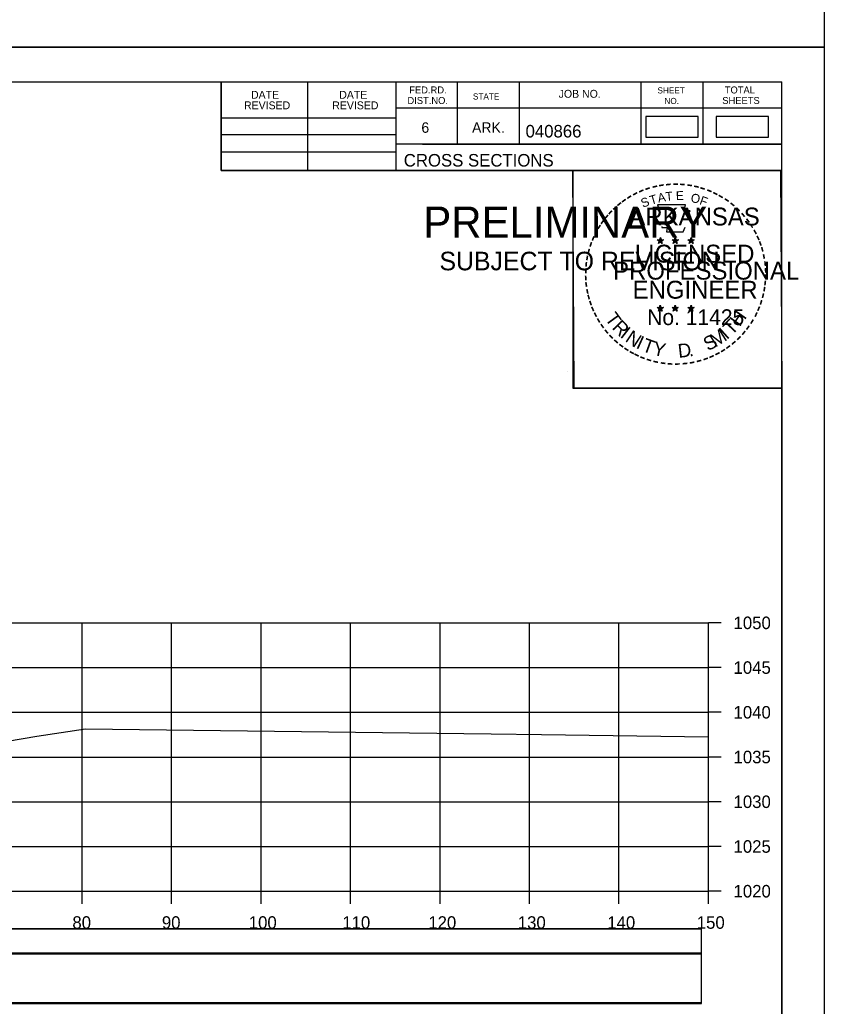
# Model space of a CAD drawing. Extents: x 1370565 to 1374448, y 301010 to 304637.
# Drawn here: x 1373441.8 to 1373531.7, y 301617.8 to 301728.1 of the extents above; entities that cross this region are included whole.
import ezdxf

# ---------------------------------------------------------------- set-up
doc = ezdxf.new("R2010")
doc.units = 0
for name, color, linetype in [('Default', 7, 'Continuous'), ('R_Axis', 7, 'Continuous'), ('R_Axis Annot', 7, 'Continuous'), ('R_Border', 7, 'Continuous'), ('R_Border PE', 7, 'Continuous'), ('R_Border Prem', 7, 'Continuous'), ('R_Drive', 7, 'Continuous'), ('R_Exist Surface', 7, 'Continuous'), ('R_Grid', 7, 'Continuous'), ('R_No Plot', 7, 'Continuous')]:
    doc.layers.add(name, color=color, linetype=linetype)

msp = doc.modelspace()

# ---------------------------------------------------------------- linework, layer by layer
at = {"layer": 'Default'}
for points in [[(1373511.81, 301714.94), (1373517.64, 301714.94), (1373517.64, 301717.25), (1373511.81, 301717.25)], [(1373219.61, 301623.68), (1373518.02, 301623.68), (1373518.02, 301626.38), (1373219.61, 301626.38)], [(1373219.61, 301618.1), (1373518.02, 301618.1), (1373518.02, 301623.62), (1373219.61, 301623.62)]]:
    msp.add_lwpolyline(points, close=True, dxfattribs=at)
at = {"layer": 'R_Axis'}
for p, q in [((1373518.81, 301630.64), (1373518.81, 301660.64)), ((1373520.21, 301660.64), (1373518.81, 301660.64)), ((1373520.21, 301655.64), (1373518.81, 301655.64)), ((1373520.21, 301650.64), (1373518.81, 301650.64)), ((1373520.21, 301645.64), (1373518.81, 301645.64)), ((1373520.21, 301640.64), (1373518.81, 301640.64)), ((1373520.21, 301635.64), (1373518.81, 301635.64)), ((1373218.81, 301630.64), (1373518.81, 301630.64)), ((1373448.81, 301629.24), (1373448.81, 301630.64)), ((1373458.81, 301629.24), (1373458.81, 301630.64)), ((1373468.81, 301629.24), (1373468.81, 301630.64)), ((1373478.81, 301629.24), (1373478.81, 301630.64)), ((1373488.81, 301629.24), (1373488.81, 301630.64)), ((1373498.81, 301629.24), (1373498.81, 301630.64)), ((1373508.81, 301629.24), (1373508.81, 301630.64)), ((1373518.81, 301629.24), (1373518.81, 301630.64)), ((1373520.21, 301630.64), (1373518.81, 301630.64))]:
    msp.add_line(p, q, dxfattribs=at)
at = {"layer": 'R_Border'}
for p, q in [((1373210.81, 301721.1), (1373526.99, 301721.1)), ((1373464.35, 301711.22), (1373464.35, 301721.1)), ((1373474.03, 301711.22), (1373474.03, 301721.1)), ((1373483.89, 301721.1), (1373483.89, 301711.22)), ((1373490.73, 301721.1), (1373490.73, 301714.16)), ((1373497.67, 301721.1), (1373497.67, 301714.16)), ((1373511.25, 301721.1), (1373511.25, 301714.16)), ((1373518.19, 301721.1), (1373518.19, 301714.16)), ((1373526.99, 301515.64), (1373526.99, 301721.1)), ((1373526.99, 301718.16), (1373483.89, 301718.16)), ((1373526.99, 301718.18), (1373526.99, 301718.18)), ((1373464.35, 301717.08), (1373483.89, 301717.08)), ((1373464.35, 301715.22), (1373483.89, 301715.22)), ((1373526.99, 301714.16), (1373483.89, 301714.16)), ((1373486.85, 301714.16), (1373526.99, 301714.16)), ((1373464.35, 301713.28), (1373483.89, 301713.28)), ((1373526.99, 301711.22), (1373464.35, 301711.22))]:
    msp.add_line(p, q, dxfattribs=at)
at = {"layer": 'R_Border PE'}
for p, q in [((1373513.43, 301703.73), (1373513.39, 301703.47)), ((1373513.43, 301703.36), (1373513.43, 301703.73)), ((1373513.43, 301703.73), (1373513.48, 301703.48)), ((1373515.1, 301703.73), (1373515.06, 301703.47)), ((1373515.1, 301703.36), (1373515.1, 301703.73)), ((1373515.1, 301703.73), (1373515.15, 301703.48)), ((1373516.86, 301703.71), (1373516.82, 301703.46)), ((1373516.86, 301703.35), (1373516.86, 301703.71)), ((1373516.86, 301703.71), (1373516.91, 301703.46)), ((1373513.08, 301703.47), (1373513.43, 301703.36)), ((1373513.08, 301703.47), (1373513.33, 301703.43)), ((1373513.08, 301703.47), (1373513.32, 301703.35)), ((1373513.21, 301703.06), (1373513.43, 301703.36)), ((1373513.21, 301703.06), (1373513.34, 301703.31)), ((1373513.21, 301703.06), (1373513.43, 301703.28)), ((1373513.78, 301703.47), (1373513.43, 301703.36)), ((1373513.64, 301703.06), (1373513.43, 301703.36)), ((1373513.64, 301703.06), (1373513.43, 301703.28)), ((1373513.78, 301703.47), (1373513.49, 301703.42)), ((1373513.64, 301703.06), (1373513.5, 301703.35)), ((1373513.78, 301703.47), (1373513.57, 301703.37)), ((1373514.75, 301703.47), (1373515.1, 301703.36)), ((1373514.75, 301703.47), (1373515, 301703.43)), ((1373514.75, 301703.47), (1373514.99, 301703.35)), ((1373514.88, 301703.06), (1373515.1, 301703.36)), ((1373514.88, 301703.06), (1373515.01, 301703.31)), ((1373514.88, 301703.06), (1373515.1, 301703.28)), ((1373515.45, 301703.47), (1373515.1, 301703.36)), ((1373515.31, 301703.06), (1373515.1, 301703.36)), ((1373515.31, 301703.06), (1373515.1, 301703.28)), ((1373515.45, 301703.47), (1373515.16, 301703.42)), ((1373515.31, 301703.06), (1373515.17, 301703.35)), ((1373515.45, 301703.47), (1373515.24, 301703.37)), ((1373516.51, 301703.46), (1373516.86, 301703.35)), ((1373516.51, 301703.46), (1373516.77, 301703.41)), ((1373516.51, 301703.46), (1373516.75, 301703.34)), ((1373516.65, 301703.05), (1373516.86, 301703.35)), ((1373516.65, 301703.05), (1373516.77, 301703.3)), ((1373516.65, 301703.05), (1373516.86, 301703.27)), ((1373517.21, 301703.46), (1373516.86, 301703.35)), ((1373517.08, 301703.05), (1373516.86, 301703.35)), ((1373517.08, 301703.05), (1373516.86, 301703.27)), ((1373517.21, 301703.46), (1373516.92, 301703.41)), ((1373517.08, 301703.05), (1373516.94, 301703.34)), ((1373517.21, 301703.46), (1373517.01, 301703.36)), ((1373513.08, 301695.9), (1373513.42, 301695.79)), ((1373513.08, 301695.9), (1373513.33, 301695.85)), ((1373513.08, 301695.9), (1373513.31, 301695.78)), ((1373513.42, 301696.15), (1373513.38, 301695.9)), ((1373513.42, 301695.79), (1373513.42, 301696.15)), ((1373513.42, 301696.15), (1373513.47, 301695.9)), ((1373513.77, 301695.9), (1373513.42, 301695.79)), ((1373513.77, 301695.9), (1373513.49, 301695.85)), ((1373513.77, 301695.9), (1373513.57, 301695.8)), ((1373514.74, 301695.9), (1373515.09, 301695.79)), ((1373514.74, 301695.9), (1373515, 301695.85)), ((1373514.74, 301695.9), (1373514.98, 301695.78)), ((1373515.09, 301696.15), (1373515.05, 301695.9)), ((1373515.09, 301695.79), (1373515.09, 301696.15)), ((1373515.09, 301696.15), (1373515.14, 301695.9)), ((1373515.44, 301695.9), (1373515.09, 301695.79)), ((1373515.44, 301695.9), (1373515.15, 301695.85)), ((1373515.44, 301695.9), (1373515.24, 301695.8)), ((1373516.51, 301695.89), (1373516.86, 301695.78)), ((1373516.51, 301695.89), (1373516.76, 301695.84)), ((1373516.51, 301695.89), (1373516.75, 301695.77)), ((1373516.86, 301696.14), (1373516.82, 301695.89)), ((1373516.86, 301695.78), (1373516.86, 301696.14)), ((1373516.86, 301696.14), (1373516.91, 301695.89)), ((1373517.21, 301695.89), (1373516.86, 301695.78)), ((1373517.21, 301695.89), (1373516.92, 301695.84)), ((1373517.21, 301695.89), (1373517, 301695.79)), ((1373513.21, 301695.49), (1373513.42, 301695.79)), ((1373513.21, 301695.49), (1373513.33, 301695.73)), ((1373513.21, 301695.49), (1373513.42, 301695.71)), ((1373513.64, 301695.49), (1373513.42, 301695.79)), ((1373513.64, 301695.49), (1373513.42, 301695.7)), ((1373513.64, 301695.49), (1373513.5, 301695.78)), ((1373514.88, 301695.49), (1373515.09, 301695.79)), ((1373514.88, 301695.49), (1373515, 301695.73)), ((1373514.88, 301695.49), (1373515.09, 301695.71)), ((1373515.31, 301695.49), (1373515.09, 301695.79)), ((1373515.31, 301695.49), (1373515.09, 301695.7)), ((1373515.31, 301695.49), (1373515.17, 301695.78)), ((1373516.64, 301695.48), (1373516.86, 301695.78)), ((1373516.64, 301695.48), (1373516.77, 301695.72)), ((1373516.64, 301695.48), (1373516.86, 301695.7)), ((1373517.07, 301695.48), (1373516.86, 301695.78)), ((1373517.07, 301695.48), (1373516.86, 301695.69)), ((1373517.07, 301695.48), (1373516.94, 301695.77))]:
    msp.add_line(p, q, dxfattribs=at)
for points in [[(1373513.12, 301707.35), (1373513.39, 301706.52)], [(1373516.63, 301706.43), (1373516.77, 301706.71), (1373516.09, 301706.69), (1373516.24, 301707.35), (1373513.12, 301707.35)], [(1373513.61, 301704.93), (1373513.61, 301704.84), (1373514.18, 301704.82), (1373514.12, 301704.35), (1373515.99, 301704.35), (1373516.19, 301704.88)], [(1373513.43, 301703.73), (1373513.64, 301703.06), (1373513.08, 301703.47), (1373513.78, 301703.47), (1373513.21, 301703.06), (1373513.43, 301703.73)], [(1373515.1, 301703.73), (1373515.31, 301703.06), (1373514.75, 301703.47), (1373515.45, 301703.47), (1373514.88, 301703.06), (1373515.1, 301703.73)], [(1373516.86, 301703.71), (1373517.08, 301703.05), (1373516.51, 301703.46), (1373517.21, 301703.46), (1373516.65, 301703.05), (1373516.86, 301703.71)], [(1373513.42, 301696.15), (1373513.64, 301695.49), (1373513.08, 301695.9), (1373513.77, 301695.9), (1373513.21, 301695.49), (1373513.42, 301696.15)], [(1373515.09, 301696.15), (1373515.31, 301695.49), (1373514.74, 301695.9), (1373515.44, 301695.9), (1373514.88, 301695.49), (1373515.09, 301696.15)], [(1373516.86, 301696.14), (1373517.07, 301695.48), (1373516.51, 301695.89), (1373517.21, 301695.89), (1373516.64, 301695.48), (1373516.86, 301696.14)]]:
    msp.add_lwpolyline(points, dxfattribs=at)
for centre, radius in [((1373513.43, 301703.36), 0.172), ((1373515.1, 301703.36), 0.172), ((1373513.43, 301703.36), 0.145), ((1373513.43, 301703.36), 0.116), ((1373513.43, 301703.36), 0.0991), ((1373513.43, 301703.36), 0.0747), ((1373513.43, 301703.36), 0.0495), ((1373513.43, 301703.36), 0.0296), ((1373515.1, 301703.36), 0.145), ((1373515.1, 301703.36), 0.116), ((1373515.1, 301703.36), 0.0991), ((1373515.1, 301703.36), 0.0747), ((1373515.1, 301703.36), 0.0495), ((1373515.1, 301703.36), 0.0296), ((1373516.86, 301703.35), 0.172), ((1373516.86, 301703.35), 0.145), ((1373516.86, 301703.35), 0.116), ((1373516.86, 301703.35), 0.0991), ((1373516.86, 301703.35), 0.0747), ((1373516.86, 301703.35), 0.0495), ((1373516.86, 301703.35), 0.0296), ((1373513.42, 301695.79), 0.172), ((1373513.42, 301695.79), 0.145), ((1373513.42, 301695.79), 0.116), ((1373513.42, 301695.79), 0.0991), ((1373513.42, 301695.79), 0.0747), ((1373513.42, 301695.79), 0.0495), ((1373513.42, 301695.79), 0.0296), ((1373515.09, 301695.79), 0.172), ((1373515.09, 301695.79), 0.145), ((1373515.09, 301695.79), 0.116), ((1373515.09, 301695.79), 0.0991), ((1373515.09, 301695.79), 0.0747), ((1373515.09, 301695.79), 0.0495), ((1373515.09, 301695.79), 0.0296), ((1373516.86, 301695.78), 0.172), ((1373516.86, 301695.78), 0.145), ((1373516.86, 301695.78), 0.116), ((1373516.86, 301695.78), 0.0991), ((1373516.86, 301695.78), 0.0747), ((1373516.86, 301695.78), 0.0495), ((1373516.86, 301695.78), 0.0296)]:
    msp.add_circle(centre, radius, dxfattribs=at)
at = {"layer": 'R_Drive'}
for points in [[(1373519.68, 301714.95), (1373525.51, 301714.95), (1373525.51, 301717.26), (1373519.68, 301717.26)], [(1373219.61, 301623.73), (1373518.02, 301623.73), (1373518.02, 301626.44), (1373219.61, 301626.44)], [(1373219.61, 301618.21), (1373518.02, 301618.21), (1373518.02, 301623.73), (1373219.61, 301623.73)]]:
    msp.add_lwpolyline(points, close=True, dxfattribs=at)
at = {"layer": 'R_Exist Surface'}
msp.add_lwpolyline([(1373291.86, 301646.82), (1373334.63, 301647.81), (1373358.05, 301648.35), (1373365.95, 301648.53), (1373367.63, 301648.16), (1373380.87, 301645.05), (1373384.16, 301645.65), (1373396.72, 301647.73), (1373400.27, 301647.93), (1373407.54, 301648.34), (1373411.36, 301648.43), (1373417.22, 301648.58), (1373418.46, 301648.48), (1373424.61, 301647.93), (1373434.52, 301647.68), (1373437.18, 301646.84), (1373443.77, 301647.97), (1373449.18, 301648.78), (1373485.41, 301648.36), (1373494.54, 301648.23), (1373500.16, 301648.16), (1373518.81, 301647.89)], dxfattribs=at)
at = {"layer": 'R_Grid'}
for p, q in [((1373218.81, 301660.64), (1373518.81, 301660.64)), ((1373448.81, 301630.64), (1373448.81, 301660.64)), ((1373458.81, 301630.64), (1373458.81, 301660.64)), ((1373468.81, 301630.64), (1373468.81, 301660.64)), ((1373478.81, 301630.64), (1373478.81, 301660.64)), ((1373488.81, 301630.64), (1373488.81, 301660.64)), ((1373498.81, 301630.64), (1373498.81, 301660.64)), ((1373508.81, 301630.64), (1373508.81, 301660.64)), ((1373518.81, 301630.64), (1373518.81, 301660.64)), ((1373218.81, 301655.64), (1373518.81, 301655.64)), ((1373218.81, 301650.64), (1373518.81, 301650.64)), ((1373218.81, 301645.64), (1373518.81, 301645.64)), ((1373218.81, 301640.64), (1373518.81, 301640.64)), ((1373218.81, 301635.64), (1373518.81, 301635.64)), ((1373218.81, 301630.64), (1373518.81, 301630.64))]:
    msp.add_line(p, q, dxfattribs=at)
at = {"layer": 'R_No Plot'}
for p, q in [((1373198.41, 301725), (1373531.75, 301725)), ((1373198.41, 301724.99), (1373531.75, 301724.99)), ((1373503.03, 301688.76), (1373503.03, 301688.76))]:
    msp.add_line(p, q, dxfattribs=at)
for points in [[(1373198.41, 301938.33), (1373531.75, 301938.33), (1373531.75, 301724.99), (1373198.41, 301724.99)], [(1373198.41, 301724.99), (1373531.75, 301724.99), (1373531.75, 301511.65), (1373198.41, 301511.65)], [(1373444.73, 301721.1), (1373464.35, 301721.1), (1373464.35, 301711.22), (1373480.47, 301711.22), (1373503.67, 301711.22), (1373503.67, 301686.88), (1373526.99, 301686.88), (1373526.99, 301515.64), (1373210.81, 301515.64), (1373210.81, 301721.1)], [(1373503.67, 301711.22), (1373526.87, 301711.22), (1373526.99, 301686.88), (1373503.79, 301686.88)]]:
    msp.add_lwpolyline(points, close=True, dxfattribs=at)

# ---------------------------------------------------------------- texts
at = {"layer": 'R_Axis Annot'}
for s, p in [('1050', (1373521.61, 301659.94)), ('1045', (1373521.61, 301654.94)), ('1040', (1373521.61, 301649.94)), ('1035', (1373521.61, 301644.94)), ('1030', (1373521.61, 301639.94)), ('1025', (1373521.61, 301634.94)), ('1020', (1373521.61, 301629.94)), ('80', (1373447.73, 301626.44)), ('90', (1373457.73, 301626.44)), ('100', (1373467.44, 301626.44)), ('110', (1373477.89, 301626.44)), ('120', (1373487.5, 301626.44)), ('130', (1373497.5, 301626.44)), ('140', (1373507.5, 301626.44)), ('150', (1373517.5, 301626.44))]:
    msp.add_text(s, height=1.4, dxfattribs=at).set_placement(p)
at = {"layer": 'R_Border'}
for s, height, p in [('DATE', 0.879, (1373467.69, 301719.23)), ('DATE', 0.879, (1373477.55, 301719.23)), ('FED.RD.', 0.782, (1373485.37, 301719.82)), ('JOB NO.', 0.879, (1373502.07, 301719.34)), ('SHEET', 0.684, (1373513.11, 301719.82)), ('TOTAL', 0.782, (1373520.63, 301719.82)), ('DIST.NO.', 0.782, (1373485.17, 301718.64)), ('STATE', 0.684, (1373492.49, 301719.14)), ('NO.', 0.684, (1373513.89, 301718.64)), ('SHEETS', 0.782, (1373520.35, 301718.64)), ('REVISED', 0.879, (1373466.91, 301718.05)), ('REVISED', 0.879, (1373476.77, 301718.05)), ('6', 1.17, (1373486.73, 301715.42)), ('ARK.', 1.172, (1373492.39, 301715.42)), ('040866', 1.4, (1373498.37, 301714.9)), ('CROSS SECTIONS', 1.4, (1373484.76, 301711.65))]:
    msp.add_text(s, height=height, rotation=360, dxfattribs=at).set_placement(p)
at = {"layer": 'R_Border PE'}
for s, height, rotation, p in [('-', 1.6, 24.3072, (1373511.23, 301708.21)), ('-', 1.6, 19.1761, (1373511.87, 301708.48)), ('-', 1.6, 13.6301, (1373512.62, 301708.72)), ('-', 1.6, 10.2193, (1373513.3, 301708.88)), ('-', 1.6, 5.8968, (1373514.03, 301708.99)), ('-', 1.6, 0.1862, (1373514.8, 301709.06)), ('-', 1.6, 357.743, (1373515.52, 301709.05)), ('-', 1.6, 352.1617, (1373516.26, 301708.99)), ('-', 1.6, 347.2049, (1373516.98, 301708.88)), ('-', 1.6, 342.3362, (1373517.62, 301708.72)), ('-', 1.6, 337.8551, (1373518.35, 301708.5)), ('-', 1.6, 36.2317, (1373509.43, 301707.13)), ('-', 1.6, 34.0636, (1373510, 301707.52)), ('-', 1.6, 28.7918, (1373510.6, 301707.89)), ('S', 1, 21.594, (1373511.48, 301707.03)), ('T', 1, 16.4036, (1373512.39, 301707.36)), ('A', 1, 11.2132, (1373513.22, 301707.61)), ('T', 1, 6.0228, (1373514.06, 301707.78)), ('E', 1, 0.8323, (1373515.17, 301707.89)), ('O', 1, 350.4515, (1373516.77, 301707.68)), ('F', 1, 340.0707, (1373517.73, 301707.45)), ('-', 1.6, 334.1211, (1373518.98, 301708.23)), ('-', 1.6, 329.6409, (1373519.56, 301707.95)), ('-', 1.6, 325.8627, (1373520.21, 301707.59)), ('-', 1.6, 42.9622, (1373508.52, 301706.33)), ('-', 1.6, 38.9507, (1373508.95, 301706.75)), ('ARKANSAS', 2, 360, (1373509.97, 301705.06)), ('-', 1.6, 320.5297, (1373520.82, 301707.16)), ('-', 1.6, 315.5786, (1373521.42, 301706.67)), ('-', 1.6, 50.6142, (1373507.67, 301705.37)), ('-', 1.6, 48.423, (1373508.07, 301705.85)), ('-', 1.6, 309.8797, (1373521.98, 301706.12)), ('-', 1.6, 306.6522, (1373522.51, 301705.52)), ('-', 1.6, 58.0706, (1373506.93, 301704.27)), ('-', 1.6, 54.2325, (1373507.25, 301704.8)), ('-', 1.4, 303.6753, (1373523, 301704.95)), ('-', 1.6, 67.7743, (1373506.36, 301703.05)), ('-', 1.6, 62.8713, (1373506.62, 301703.66)), ('-', 1.6, 299.6684, (1373523.31, 301704.34)), ('-', 1.6, 294.6628, (1373523.64, 301703.73)), ('-', 1.6, 75.461, (1373505.94, 301701.7)), ('-', 1.6, 72.3945, (1373506.14, 301702.42)), ('LICENSED', 2, 360, (1373510.57, 301700.91)), ('DWB', 0.01, 360, (1373513.42, 301703.36)), ('DWB', 0.01, 360, (1373515.09, 301703.36)), ('DWB', 0.01, 360, (1373516.85, 301703.34)), ('-', 1.6, 290.5728, (1373523.9, 301703.16)), ('-', 1.6, 285.1233, (1373524.13, 301702.58)), ('-', 1.6, 81.2013, (1373505.81, 301700.99)), ('-', 1.6, 280.5493, (1373524.33, 301701.83)), ('-', 1.6, 89.0622, (1373505.71, 301699.6)), ('-', 1.6, 85.1863, (1373505.73, 301700.3)), ('PROFESSIONAL', 2, 360, (1373508.15, 301699.01)), ('-', 1.6, 276.5962, (1373524.49, 301701.07)), ('-', 1.6, 274.3301, (1373524.55, 301700.34)), ('-', 1.6, 94.1959, (1373505.74, 301698.87)), ('-', 1.6, 269.9407, (1373524.59, 301699.71)), ('-', 1.6, 98.9479, (1373505.81, 301698.21)), ('ENGINEER', 2, 360, (1373510.33, 301696.88)), ('-', 1.6, 260.9953, (1373524.5, 301698.39)), ('-', 1.6, 263.5172, (1373524.57, 301699.05)), ('-', 1.6, 101.7149, (1373505.95, 301697.47)), ('-', 1.6, 105.4578, (1373506.11, 301696.88)), ('-', 1.6, 255.7626, (1373524.39, 301697.71)), ('-', 1.6, 109.0874, (1373506.33, 301696.25)), ('-', 1.6, 114.0643, (1373506.58, 301695.65)), ('-', 1.6, 247.8887, (1373523.98, 301696.32)), ('-', 1.6, 252.8681, (1373524.2, 301696.99)), ('-', 1.6, 115.7289, (1373506.89, 301695.03)), ('-', 1.6, 120.4471, (1373507.24, 301694.45)), ('T', 1.54, 306.0406, (1373507.18, 301694.63)), ('No. 11425', 1.757, 360, (1373511.96, 301693.93)), ('DWB', 0.01, 360, (1373513.41, 301695.78)), ('DWB', 0.01, 360, (1373515.08, 301695.78)), ('DWB', 0.01, 360, (1373516.85, 301695.77)), ('H', 1.54, 54.6088, (1373522.3, 301693.66)), ('-', 1.6, 244.6197, (1373523.72, 301695.69)), ('-', 1.6, 125.8934, (1373507.65, 301693.89)), ('R', 1.54, 314.005, (1373507.95, 301693.58)), ('I', 1.54, 321.9694, (1373508.85, 301692.65)), ('I', 1.54, 42.1136, (1373520.85, 301692.24)), ('T', 1.54, 46.6444, (1373521.41, 301692.72)), ('-', 1.6, 233.8452, (1373522.92, 301694.29)), ('-', 1.6, 239.0712, (1373523.33, 301694.94)), ('-', 1.6, 130.7181, (1373508.11, 301693.33)), ('-', 1.6, 134.2238, (1373508.62, 301692.79)), ('N', 1.54, 326.5002, (1373509.41, 301692.17)), ('I', 1.54, 335.3603, (1373510.62, 301691.39)), ('S', 1.54, 26.9312, (1373518.73, 301690.99)), ('M', 1.54, 32.6563, (1373519.57, 301691.39)), ('-', 1.6, 225.7653, (1373522.01, 301693.16)), ('-', 1.6, 231.2538, (1373522.49, 301693.72)), ('-', 1.6, 138.9338, (1373509.15, 301692.33)), ('-', 1.6, 144.6463, (1373509.71, 301691.92)), ('-', 1.6, 148.0898, (1373510.27, 301691.55)), ('T', 1.54, 339.8912, (1373511.28, 301691.06)), ('Y', 1.54, 347.8556, (1373512.5, 301690.62)), ('D', 1.54, 6.3969, (1373515.48, 301690.26)), ('-', 1.6, 215.7363, (1373520.94, 301692.18)), ('-', 1.6, 221.0851, (1373521.49, 301692.65)), ('-', 1.6, 151.5704, (1373510.85, 301691.22)), ('-', 1.6, 154.6002, (1373511.37, 301690.98)), ('-', 1.6, 158.5612, (1373511.99, 301690.72)), ('.', 1.54, 13.7642, (1373516.68, 301690.38)), ('-', 1.6, 200.7184, (1373518.61, 301690.85)), ('-', 1.6, 204.2516, (1373519.23, 301691.12)), ('-', 1.6, 207.3568, (1373519.85, 301691.44)), ('-', 1.6, 212.2491, (1373520.41, 301691.79)), ('-', 1.6, 162.7983, (1373512.68, 301690.51)), ('-', 1.6, 167.5555, (1373513.39, 301690.35)), ('-', 1.6, 173.1155, (1373514.17, 301690.24)), ('-', 1.6, 176.5183, (1373514.91, 301690.18)), ('-', 1.6, 181.5918, (1373515.66, 301690.2)), ('-', 1.6, 185.8167, (1373516.47, 301690.28)), ('-', 1.6, 191.2858, (1373517.2, 301690.41)), ('-', 1.6, 195.4743, (1373517.93, 301690.61))]:
    msp.add_text(s, height=height, rotation=rotation, dxfattribs=at).set_placement(p)
at = {"layer": 'R_Border Prem'}
for s, height, p in [('PRELIMINARY', 3.5, (1373486.95, 301703.68)), ('DWB', 0.01, (1373487.69, 301705.53)), ('SUBJECT TO REVISION', 2.0751, (1373488.75, 301700.05))]:
    msp.add_text(s, height=height, rotation=360, dxfattribs=at).set_placement(p)

doc.saveas('drawing.dxf')
